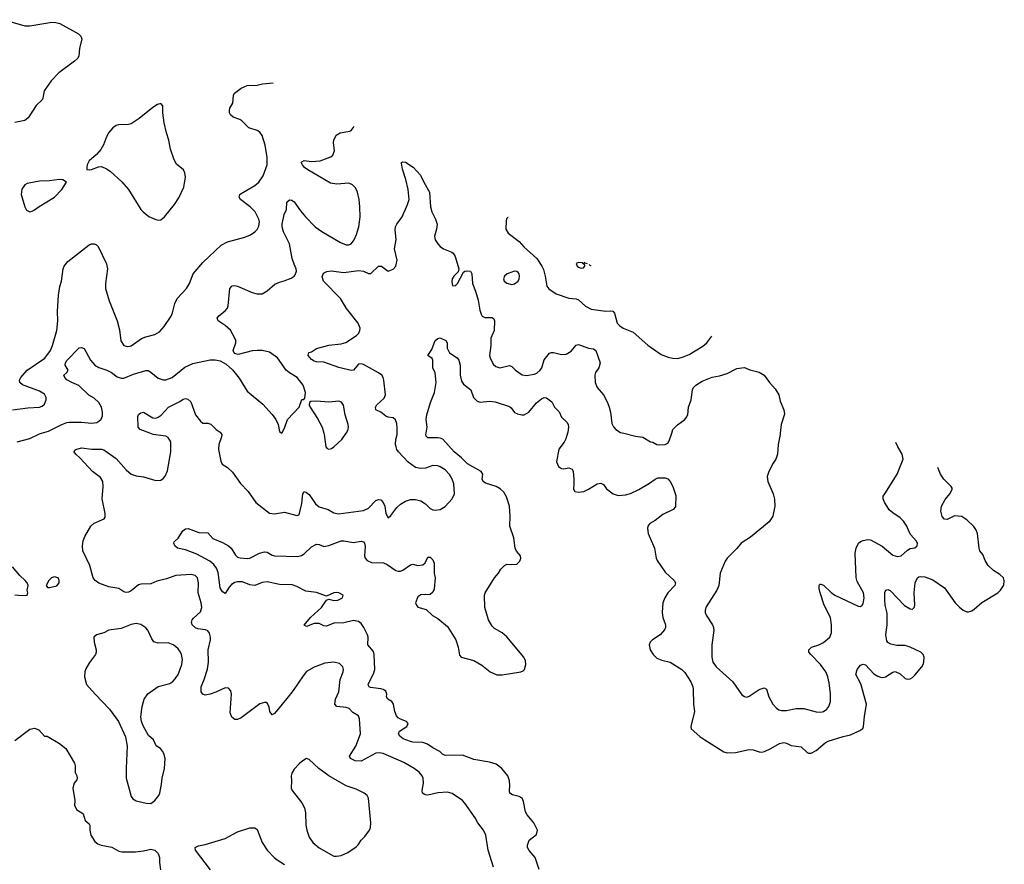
# Model space of a CAD drawing. Header units: inches. Extents: x 1771504 to 1971212, y 471788 to 643615.
# Tile 580 of 587: x 1932369 to 1940333, y 566515 to 573344. Entities that reach past the tile are written whole.
import ezdxf

# ---------------------------------------------------------------- set-up
doc = ezdxf.new("R2010")
doc.units = ezdxf.units.IN
doc.header["$MEASUREMENT"] = 0
for name, color, linetype in [('B9536', 7, 'Continuous'), ('B9537', 7, 'Continuous'), ('B9546', 7, 'Continuous')]:
    doc.layers.add(name, color=color, linetype=linetype)

msp = doc.modelspace()

# ---------------------------------------------------------------- linework, layer by layer
at = {"layer": 'B9536', "color": 5}
for points, elevation in [([(1932348.2, 569931.8), (1932450, 569958.8), (1932530, 569995.9), (1932544.3, 570000)], 360), ([(1936202, 566490), (1936157.6, 566630), (1936139.5, 566750), (1936120.7, 566790), (1936075.6, 566850), (1936053.3, 566890), (1935970, 567009.5), (1935950, 567031.6), (1935866.5, 567086.5), (1935830, 567098), (1935750, 567092.6), (1935670, 567074.3), (1935650, 567075.1), (1935640.4, 567080.4), (1935627.6, 567090), (1935624.7, 567110), (1935635.1, 567170), (1935633.3, 567210), (1935624.2, 567230), (1935599.3, 567259.3), (1935560.7, 567290), (1935476.9, 567336.9), (1935310, 567409.8), (1935276.3, 567416.3), (1935250, 567412), (1935130, 567348.9), (1935082, 567350), (1935044, 567370), (1935037, 567390), (1935088.9, 567471.1), (1935126.6, 567570), (1935118.3, 567690), (1935110, 567715.6), (1935062.7, 567742.7), (1935034.4, 567774.4), (1935010, 567783.5), (1934934, 567790), (1934918.9, 567810), (1934922.4, 567850), (1934949.8, 567910.2), (1934961, 568010), (1934985.6, 568070), (1934987.3, 568090), (1934982.7, 568110), (1934956.9, 568136.9), (1934910, 568149.6), (1934838.3, 568141.7), (1934750.3, 568109.7), (1934690, 568074.5), (1934660.5, 568039.5), (1934580, 567920), (1934530, 567855.1), (1934430, 567733.2), (1934410, 567724), (1934393.2, 567750), (1934385.6, 567785.6), (1934373.6, 567813.6), (1934362, 567822), (1934350, 567824), (1934310, 567812.7), (1934161.1, 567698.9), (1934130, 567686), (1934110, 567685.2), (1934085.1, 567705.1), (1934070, 567738), (1934081.6, 567890), (1934076.3, 567916.3), (1934058.9, 567938.9), (1934030, 567942), (1933954.3, 567905.7), (1933909.6, 567889.6), (1933870, 567882.4), (1933850, 567889.5), (1933836.9, 567910), (1933836, 567950), (1933861.4, 568010), (1933886.7, 568093.3), (1933895, 568150), (1933893.3, 568250), (1933913.1, 568330), (1933913.3, 568350), (1933904.2, 568384.2), (1933890, 568402.9), (1933870.9, 568410.9), (1933810, 568418.7), (1933790, 568426.2), (1933764.4, 568450), (1933759.1, 568470), (1933764.7, 568490), (1933775, 568504.9), (1933830, 568554.9), (1933842.7, 568590), (1933836.8, 568630), (1933812.1, 568710), (1933814.2, 568790), (1933807.6, 568830), (1933788.5, 568848.5), (1933756.6, 568856.6), (1933631.5, 568848.5), (1933556.7, 568823.3), (1933477.1, 568802.9), (1933430, 568783.5), (1933350, 568779.7), (1933330, 568773.6), (1933270, 568725.1), (1933250, 568714.3), (1933230, 568711.3), (1933210, 568718.7), (1933170, 568745.1), (1933090, 568758.3), (1933010, 568788.8), (1932978.9, 568810), (1932962.7, 568830), (1932937.6, 568930), (1932878.7, 569050), (1932875.6, 569090), (1932882.9, 569130), (1932895.3, 569164.7), (1932945.1, 569250), (1932970, 569272.2), (1933051.6, 569308.4), (1933059.1, 569320.9), (1933061.3, 569350), (1933037.2, 569470), (1933044.1, 569570), (1933041.2, 569610), (1933021.5, 569641.5), (1932957.6, 569690), (1932859, 569799), (1932823.7, 569830), (1932808.7, 569850), (1932815.5, 569864.5), (1932822, 569870), (1932870, 569881.1), (1932951.4, 569871.4), (1933030, 569871.6), (1933050, 569867), (1933150, 569797), (1933230, 569704.2), (1933270, 569668.8), (1933310, 569655.6), (1933370, 569649), (1933470, 569617.4), (1933510, 569621.1), (1933530, 569634.9), (1933546.2, 569653.8), (1933564.3, 569695.7), (1933591.8, 569850), (1933591.4, 569931.4), (1933570, 569964.7), (1933550, 569976), (1933449.2, 569990), (1933422.8, 570000)], 340), ([(1936571.6, 566471.6), (1936537, 566570), (1936490, 566625.1), (1936476.9, 566650), (1936475.6, 566670), (1936489.5, 566710), (1936550, 566756), (1936558.4, 566790), (1936526.6, 566850), (1936474.7, 566914.8), (1936460.1, 566940.1), (1936442.9, 567022.9), (1936432.7, 567050), (1936410, 567062.7), (1936356.2, 567076.2), (1936334, 567090), (1936329.3, 567109.3), (1936333.6, 567150), (1936329.6, 567189.6), (1936318.4, 567230), (1936269.4, 567290), (1936223.3, 567323.3), (1936170, 567340.5), (1936042.5, 567362.5), (1935950, 567397.4), (1935810, 567395.6), (1935790, 567404.2), (1935766, 567426), (1935710, 567455.1), (1935666.5, 567486.5), (1935630, 567498.2), (1935550, 567501.5), (1935530, 567506.8), (1935470, 567528.8), (1935443, 567550), (1935433.6, 567570), (1935442, 567590), (1935500.9, 567630), (1935510, 567654), (1935497.2, 567670), (1935450, 567687.6), (1935430, 567699.6), (1935415.3, 567715.3), (1935402, 567750), (1935393.7, 567810), (1935379.6, 567830), (1935346.3, 567850), (1935336.4, 567870), (1935338, 567890), (1935330, 567914), (1935310, 567927.3), (1935290, 567933.6), (1935205, 567945), (1935194.5, 567950), (1935190, 567959), (1935187.2, 567970), (1935230, 568054.3), (1935241.1, 568090), (1935237.3, 568210), (1935230, 568235.6), (1935185.5, 568290), (1935186.3, 568350), (1935181.6, 568370), (1935152.1, 568430), (1935130, 568460.9), (1935110, 568477.1), (1935070, 568486.3), (1934990, 568466.5), (1934910, 568464.5), (1934850, 568441), (1934830, 568444), (1934790, 568460.4), (1934770, 568461.7), (1934750, 568460.5), (1934690, 568438), (1934669.5, 568449.5), (1934720.5, 568510), (1934809.7, 568590), (1934850, 568651.3), (1934870, 568658.8), (1934910, 568647.2), (1934942, 568650), (1934979.3, 568670), (1934985.2, 568690), (1934950, 568709.6), (1934930, 568712.4), (1934910, 568709.6), (1934850, 568684), (1934770, 568712.1), (1934683.1, 568723.1), (1934610, 568760.8), (1934573.3, 568773.3), (1934470, 568775.9), (1934370, 568799.8), (1934330, 568794.4), (1934270, 568768.8), (1934230, 568775.3), (1934170, 568797.4), (1934130, 568798.7), (1934110, 568793.5), (1934083.1, 568776.9), (1934063.6, 568756.4), (1934030, 568704), (1934010, 568717.2), (1933991.1, 568751.1), (1933975.1, 568875.1), (1933961.6, 568910), (1933939.5, 568939.5), (1933905.6, 568965.6), (1933802.8, 569022.8), (1933710, 569056.9), (1933645.2, 569070), (1933624, 569090), (1933615.3, 569110), (1933618, 569122), (1933650, 569151.3), (1933689.2, 569210.8), (1933710, 569226), (1933730.8, 569230.8), (1933818.8, 569198.8), (1933890, 569194), (1933930.3, 569150.3), (1934010, 569116.9), (1934057.6, 569090), (1934079.5, 569070), (1934113.7, 569013.7), (1934130, 568998.7), (1934152.5, 568992.5), (1934210, 568988), (1934230, 568990.3), (1934309.7, 569030.3), (1934350, 569041.1), (1934370, 569037.4), (1934410, 569014.3), (1934430, 569007.9), (1934616.4, 569003.6), (1934648.4, 569011.6), (1934670, 569024.4), (1934730, 569081.7), (1934770, 569103.1), (1934790, 569100.4), (1934830, 569084.2), (1934870, 569093.6), (1934970, 569128.9), (1934990, 569130.3), (1935070, 569116), (1935130, 569126.7), (1935150, 569123), (1935158.7, 569110), (1935163.1, 569083.1), (1935158.3, 569010), (1935163.1, 568990), (1935178.4, 568970), (1935215, 568955), (1935312.6, 568952.6), (1935339.8, 568939.8), (1935410, 568890.3), (1935430, 568884.2), (1935450, 568885.3), (1935467.2, 568892.8), (1935530, 568937.3), (1935550, 568940.7), (1935590, 568930.7), (1935630, 568934.8), (1935647.3, 568952.7), (1935670, 568998), (1935690, 568998.8), (1935710, 568977.3), (1935721.1, 568950), (1935721.5, 568870), (1935728.9, 568830), (1935721.3, 568738.7), (1935710, 568714), (1935690, 568697.2), (1935670, 568692.7), (1935650, 568696), (1935612.9, 568692.9), (1935590, 568676), (1935570.8, 568630), (1935577.3, 568610), (1935590, 568594.8), (1935655.5, 568575.5), (1935707.1, 568527.1), (1935750, 568503), (1935830, 568438), (1935895.3, 568330), (1935916.4, 568270), (1935926.6, 568206.6), (1935941, 568190), (1936042, 568162), (1936105.8, 568125.8), (1936173, 568070), (1936227, 568047), (1936270, 568045.8), (1936422, 568070), (1936440.4, 568079.6), (1936451.3, 568090), (1936463, 568130), (1936461, 568161), (1936447.3, 568190), (1936310, 568353.6), (1936270, 568387.3), (1936210, 568422), (1936190, 568439.3), (1936159.7, 568490), (1936131.6, 568590), (1936129.4, 568690), (1936135.1, 568710), (1936210, 568830.8), (1936242.7, 568870), (1936260.2, 568899.8), (1936290, 568932), (1936310, 568942), (1936350, 568938), (1936390, 568942), (1936413.2, 568966.8), (1936422, 568990), (1936419, 569010), (1936387.3, 569047.3), (1936377, 569070), (1936366.6, 569153.4), (1936333, 569250), (1936336.4, 569330), (1936331.3, 569410), (1936305.5, 569485.5), (1936283.7, 569523.7), (1936256.3, 569550), (1936221.6, 569570), (1936137.2, 569597.2), (1936116.9, 569610), (1936108.5, 569630), (1936114, 569670), (1936102, 569690), (1935990, 569754), (1935941.5, 569801.5), (1935882.4, 569850), (1935791, 569950.9), (1935770, 569961.1), (1935750, 569964), (1935670, 569962.9), (1935656.2, 569976.2), (1935653.6, 569990), (1935655.7, 570000)], 320), ([(1933996, 570000), (1934003.8, 569990), (1934002.4, 569970), (1933980.3, 569910), (1933977, 569870), (1933995.5, 569775.5), (1934006, 569750), (1934050, 569724), (1934090, 569684.9), (1934155.1, 569595.1), (1934218, 569530), (1934279.9, 569439.9), (1934390, 569353), (1934430, 569348.4), (1934510, 569361.3), (1934610, 569334), (1934630, 569341), (1934650, 569431.3), (1934659.6, 569510), (1934670, 569530.4), (1934690, 569521.3), (1934710, 569504.9), (1934760.9, 569430), (1934790, 569404), (1934863.5, 569383.5), (1934910, 569357.3), (1934948.2, 569348.2), (1935150, 569374.7), (1935190, 569394), (1935250, 569455.8), (1935270, 569464.9), (1935290, 569462.4), (1935310, 569440.7), (1935321.7, 569410), (1935330.4, 569350.4), (1935350, 569316), (1935370, 569334), (1935420, 569400), (1935450, 569427.6), (1935490, 569450.2), (1935530, 569464.2), (1935570, 569465.3), (1935612.5, 569452.5), (1935650, 569428.2), (1935690, 569390.4), (1935710, 569381.1), (1935730, 569378), (1935770, 569383.1), (1935810, 569408.4), (1935867.8, 569470), (1935886.6, 569510), (1935881, 569590), (1935867.4, 569630), (1935846.6, 569666.6), (1935810, 569705.1), (1935770, 569729.7), (1935750, 569736.4), (1935710, 569738.5), (1935650, 569718.7), (1935610, 569714.7), (1935570, 569723.5), (1935510, 569766.3), (1935433.7, 569850), (1935419.7, 569870), (1935413.3, 569890), (1935409.8, 569910), (1935412, 569950), (1935420.9, 569990), (1935421.2, 570000)], 340), ([(1934828, 570000), (1934830.7, 569989.3), (1934844.7, 569890), (1934856.9, 569876.9), (1934870, 569871.3), (1934890, 569878), (1934910, 569891.3), (1934973.2, 569950), (1935009, 570000)], 360), ([(1936799.4, 570000), (1936784.9, 569955.1), (1936772.1, 569927.9), (1936728.8, 569871.2), (1936710.3, 569770), (1936725.7, 569730), (1936750, 569713.7), (1936770, 569713.1), (1936810, 569721.7), (1936836.4, 569710), (1936845.3, 569690), (1936850.3, 569630), (1936852.2, 569590), (1936847.9, 569547.9), (1936858, 569530), (1936890, 569524.9), (1936930.7, 569529.3), (1936970, 569547.4), (1937040.9, 569590), (1937070, 569595.3), (1937090, 569585.5), (1937114.9, 569550), (1937170, 569509), (1937210, 569497.2), (1937270, 569501.6), (1937310, 569511.9), (1937375.8, 569544.2), (1937464.1, 569595.9), (1937509.4, 569630), (1937530, 569638.9), (1937590, 569638.5), (1937610, 569630.2), (1937630, 569609.2), (1937650.5, 569570.5), (1937675.6, 569495.6), (1937674.4, 569405.6), (1937655.2, 569384.8), (1937570, 569343.5), (1937510, 569295.1), (1937466, 569270), (1937450.7, 569250), (1937447.7, 569230), (1937453, 569190), (1937503.8, 569070), (1937515.8, 568990), (1937523.7, 568970), (1937590, 568875.5), (1937662.8, 568810), (1937674, 568790), (1937667.3, 568770), (1937610, 568709.4), (1937586.7, 568670), (1937572, 568630), (1937566, 568550), (1937571.5, 568510), (1937591.7, 568450), (1937593.1, 568430), (1937585.3, 568410), (1937549.4, 568370.6), (1937488, 568330), (1937468.2, 568310), (1937460.4, 568290), (1937468.8, 568248.8), (1937493.4, 568210), (1937522.3, 568182.3), (1937563.9, 568163.9), (1937630.2, 568150.2), (1937724.9, 568090), (1937750, 568065.5), (1937798.3, 567990), (1937814.3, 567950), (1937816.9, 567930), (1937819.1, 567810), (1937828, 567750), (1937796.3, 567630), (1937798.8, 567610), (1937869.1, 567549.1), (1937910, 567520.4), (1938064, 567424), (1938090, 567414.6), (1938157.8, 567417.7), (1938270, 567443.1), (1938300.9, 567440.9), (1938350, 567423.1), (1938370, 567422.4), (1938392.7, 567427.3), (1938445.2, 567450), (1938514, 567490), (1938550, 567498.4), (1938570, 567494.4), (1938610, 567474.9), (1938690, 567465.5), (1938739.3, 567419.3), (1938750, 567413.4), (1938770, 567414.4), (1938810, 567433.7), (1938884.1, 567495.9), (1938907, 567510), (1939030, 567548.4), (1939090, 567561.8), (1939164.5, 567595.5), (1939187.4, 567612.6), (1939194.2, 567630), (1939200.7, 567710), (1939218.2, 567810), (1939172.6, 567972.6), (1939132.2, 568050), (1939143.1, 568090), (1939170, 568126), (1939190, 568133.7), (1939210, 568126.4), (1939276.1, 568056), (1939310, 568034.6), (1939330, 568027.6), (1939350, 568024.9), (1939370.9, 568029.1), (1939430, 568068), (1939450, 568072.4), (1939490, 568054), (1939530, 568017.6), (1939550, 568010.3), (1939570, 568014), (1939590, 568024.4), (1939610, 568043.2), (1939665.2, 568110), (1939675.3, 568130), (1939681.3, 568150), (1939683.9, 568190), (1939677.7, 568210), (1939658, 568230), (1939570, 568271.1), (1939530, 568283.6), (1939464.7, 568284.7), (1939413.9, 568293.9), (1939390, 568308.7), (1939382.3, 568322.3), (1939374.9, 568370), (1939384.2, 568450), (1939384.4, 568544.4), (1939369.9, 568610), (1939365.6, 568654.4), (1939367.2, 568712.7), (1939374, 568730), (1939390, 568737.1), (1939410, 568728), (1939526.2, 568606.2), (1939570, 568580.3), (1939590, 568577.6), (1939602.4, 568590), (1939609.8, 568610.2), (1939602.9, 568710), (1939611.4, 568791.5), (1939629.7, 568830), (1939641.7, 568838.3), (1939657.2, 568842.7), (1939690, 568838.2), (1939754.8, 568814.8), (1939849.5, 568749.5), (1939936.2, 568630), (1939970, 568592.7), (1940000, 568570.5)], 320), ([(1937255.3, 570000), (1937350, 569976.4), (1937408, 569968), (1937470, 569930.8), (1937490, 569926.8), (1937522, 569910), (1937546.2, 569906.2), (1937590, 569908), (1937610, 569918.8), (1937622.5, 569937.5), (1937642.4, 570000)], 340), ([(1938519.7, 570000), (1938518.7, 569990), (1938503.8, 569910), (1938498.8, 569830), (1938484.7, 569790), (1938462, 569758), (1938428.7, 569691.3), (1938415.5, 569650), (1938420.5, 569610), (1938464.4, 569510), (1938472.8, 569467.2), (1938475.5, 569410), (1938460.7, 569330), (1938430, 569284), (1938279.5, 569160.5), (1938204, 569110), (1938170, 569069.2), (1938090, 568989.2), (1938075.3, 568964.7), (1938034.9, 568870), (1938024.9, 568770), (1938007.2, 568730), (1937922.2, 568597.8), (1937914, 568570), (1937914.4, 568550), (1937921.6, 568530), (1937973.7, 568450), (1937981.7, 568430), (1937983.9, 568403.9), (1937966, 568290), (1937967, 568190), (1937976.5, 568150), (1938001.3, 568110), (1938136.4, 567990), (1938210, 567884), (1938230, 567870.5), (1938250, 567865.5), (1938270, 567873), (1938350, 567928.5), (1938390, 567942), (1938410.4, 567930.4), (1938428.7, 567870), (1938461.1, 567810), (1938490, 567776.5), (1938510, 567763.6), (1938530, 567757.7), (1938570, 567756.9), (1938650, 567773.6), (1938710, 567775.2), (1938810, 567748.5), (1938850, 567746), (1938870, 567750.6), (1938897.2, 567770), (1938912.3, 567790), (1938926.6, 567830), (1938927.5, 567892.5), (1938917.2, 567982.8), (1938906, 568030), (1938889.6, 568070), (1938845.6, 568130), (1938767, 568210), (1938752.3, 568230), (1938752.7, 568250), (1938774, 568270), (1938831.3, 568288.7), (1938870, 568308.2), (1938921.2, 568350), (1938934, 568386), (1938935.6, 568450), (1938926.6, 568510), (1938875.1, 568610), (1938843, 568710), (1938835.5, 568744.5), (1938835.3, 568770), (1938841.2, 568778.8), (1938850, 568781), (1938870, 568770.7), (1938932.1, 568712.1), (1938962.8, 568690), (1939150, 568600.7), (1939170, 568598.8), (1939184, 568610), (1939190, 568622), (1939198.7, 568670), (1939194, 568710), (1939142.4, 568802.4), (1939133.9, 568833.9), (1939126.5, 569030), (1939135.4, 569070), (1939154.2, 569110), (1939170, 569124.2), (1939190, 569132.9), (1939230, 569139.7), (1939250, 569138), (1939345.8, 569085.8), (1939430, 569013), (1939470, 569003.8), (1939499, 569010), (1939550, 569054.8), (1939572.3, 569067.7), (1939610, 569074.8), (1939629.2, 569090.8), (1939629.3, 569110), (1939620.9, 569130), (1939577.4, 569177.4), (1939562.6, 569202.6), (1939545.1, 569250), (1939516.9, 569290), (1939490, 569316.9), (1939430, 569355.3), (1939402, 569382), (1939364, 569444), (1939353.8, 569470), (1939354.2, 569490), (1939365.1, 569510), (1939465.8, 569670), (1939514.3, 569790), (1939505.8, 569830), (1939470.9, 569890), (1939454.6, 569924.4)], 340), ([(1940000, 569319.8), (1939990, 569326), (1939930, 569332), (1939870, 569302), (1939850, 569304.4), (1939830, 569327.6), (1939820.5, 569370), (1939825.6, 569410), (1939855.4, 569464.6), (1939891.3, 569510), (1939910, 569546), (1939910, 569555.3), (1939903.7, 569570), (1939842.9, 569630), (1939817, 569670), (1939794.1, 569722.1)], 320), ([(1932330, 568692.7), (1932390, 568686.8), (1932428.7, 568691.3), (1932435.3, 568710), (1932429.2, 568730.8), (1932438, 568770), (1932429, 568790), (1932414, 568810), (1932369.7, 568849.7), (1932310, 568919.3)], 360), ([(1932330, 567514.8), (1932450, 567606), (1932490, 567616.3), (1932523.1, 567603.1), (1932570, 567551), (1932590, 567550.8), (1932690.8, 567490), (1932742.8, 567450), (1932811.3, 567331.3), (1932817.3, 567310), (1932816.4, 567256.4), (1932830.6, 567229.4), (1932833.4, 567210), (1932830, 567198), (1932810.6, 567169.4), (1932798.8, 567130), (1932814.4, 567030), (1932812.7, 566990), (1932830, 566954), (1932871.9, 566931.9), (1932882, 566922), (1932898.8, 566870), (1932930, 566841), (1932935.5, 566830), (1932935.5, 566790), (1932943.8, 566750), (1932978, 566698), (1933000.2, 566680.2), (1933027.9, 566667.9), (1933113, 566653), (1933170, 566620.4), (1933194.1, 566614.1), (1933305.3, 566614.7), (1933370, 566623.1), (1933430, 566637.6), (1933460.7, 566630), (1933490, 566600.7), (1933500.4, 566570), (1933500.5, 566530), (1933508.4, 566470)], 340), ([(1933910.9, 566470), (1933789.6, 566630), (1933789.5, 566650), (1933816, 566664), (1933870, 566674.7), (1934030, 566724.2), (1934130, 566777.1), (1934230, 566810.4), (1934270, 566810.5), (1934290, 566794.8), (1934330.6, 566690), (1934370.6, 566630), (1934426, 566570), (1934450.2, 566550.2), (1934510, 566512)], 340)]:
    msp.add_lwpolyline(points, dxfattribs=dict(at, elevation=elevation))
at = {"layer": 'B9536', "color": 5, "elevation": 360}
for points in [[(1932650, 568839.3), (1932626, 568830), (1932604.7, 568810), (1932582, 568770), (1932592.7, 568752.7), (1932610, 568752), (1932670, 568766), (1932689, 568790), (1932689, 568810), (1932679, 568830)], [(1933310, 568462.9), (1933270, 568454), (1933190, 568420.5), (1933090, 568407.6), (1933050, 568387), (1932990.7, 568369.3), (1932967.9, 568352.1), (1932970.6, 568310), (1932988, 568250), (1932988, 568230), (1932982, 568210), (1932932.8, 568147.2), (1932903.8, 568096.2), (1932895.8, 568070), (1932894, 568030), (1932910, 567968), (1932978.4, 567890), (1933095.5, 567770), (1933167.7, 567670), (1933225.8, 567545.8), (1933239.5, 567470), (1933228.8, 567291.2), (1933230.3, 567210), (1933270, 567062.8), (1933284.2, 567044.2), (1933310, 567028.7), (1933392.3, 567007.7), (1933430, 567007.3), (1933461.2, 567030), (1933493.2, 567070), (1933501.2, 567090), (1933517.1, 567162.9), (1933520.5, 567210), (1933539.1, 567290), (1933544.4, 567370), (1933534.7, 567410), (1933524.2, 567430), (1933507.6, 567450), (1933473.1, 567473.1), (1933450, 567520.9), (1933410, 567557), (1933369.7, 567630), (1933353.6, 567670), (1933347.7, 567707.7), (1933358.9, 567790), (1933376.9, 567850), (1933406.6, 567893.4), (1933490, 567952.7), (1933583.5, 567976.5), (1933607.6, 567992.4), (1933626.9, 568013.1), (1933649.7, 568050), (1933668.1, 568091.9), (1933680.3, 568130), (1933684.8, 568170), (1933678.2, 568210), (1933669.8, 568229.8), (1933650, 568258), (1933630, 568276.9), (1933610, 568289.7), (1933570, 568304.7), (1933490, 568303.6), (1933454.7, 568314.7), (1933436.6, 568336.6), (1933406.5, 568406.5), (1933390, 568426.6), (1933350, 568453.6)], [(1934690, 567368.7), (1934650, 567345.2), (1934630, 567326), (1934590, 567283.7), (1934568.9, 567251.1), (1934564.2, 567230), (1934568.5, 567190), (1934564.9, 567130), (1934573.4, 567110), (1934651.1, 567011.1), (1934672.9, 566970), (1934681.7, 566930), (1934684.2, 566830), (1934690.3, 566790), (1934710, 566734), (1934739.5, 566690), (1934790, 566647.2), (1934890, 566590.4), (1934910, 566581.3), (1934930, 566579.5), (1934970, 566584.9), (1935022.7, 566610), (1935090, 566655.5), (1935106.9, 566673.1), (1935130, 566710.7), (1935161.2, 566738.8), (1935199.3, 566790), (1935207.2, 566812.8), (1935209.5, 566850.5), (1935189.2, 567050), (1935179, 567070), (1935155.3, 567090), (1935090, 567122.9), (1935009.8, 567149.8), (1934870, 567231.1), (1934789.5, 567290), (1934710, 567362)]]:
    msp.add_lwpolyline(points, close=True, dxfattribs=at)
at = {"layer": 'B9537', "color": 5}
for points, elevation in [([(1932244.2, 573344.2), (1932410, 573295.8), (1932450, 573295.8), (1932630, 573323.6), (1932661.8, 573321.8), (1932693.1, 573313.1), (1932844, 573230), (1932864, 573210), (1932870.7, 573190), (1932853.4, 573110), (1932847.7, 573050), (1932836.3, 573030), (1932813.4, 573010), (1932684.8, 572915.2), (1932624.4, 572850), (1932568.2, 572770), (1932556.4, 572710), (1932550, 572697.2), (1932502.8, 572650), (1932438, 572550), (1932410, 572529.6), (1932330, 572511.6)], 380), ([(1932310, 570188.5), (1932435.6, 570204.4), (1932529.8, 570210.2), (1932550, 570218), (1932570, 570234), (1932582.4, 570270), (1932582.4, 570290), (1932570, 570316.2), (1932530, 570341.7), (1932391, 570391), (1932369.7, 570410), (1932368.3, 570430), (1932377.4, 570450), (1932429.8, 570510.2), (1932573.6, 570606.4), (1932618.4, 570670), (1932634.4, 570710), (1932668.4, 570830), (1932676.2, 570910), (1932674.9, 570985.1), (1932682.5, 571117.5), (1932693.4, 571186.6), (1932707.8, 571230), (1932720.5, 571330), (1932727.8, 571350), (1932759.5, 571390), (1932930, 571523.8), (1932950, 571532), (1932970, 571532.4), (1932990, 571523.8), (1933003.8, 571510), (1933070.3, 571370), (1933078.9, 571330), (1933062.8, 571210), (1933062.8, 571170), (1933091.6, 571070), (1933157.4, 570910), (1933176.3, 570836.3), (1933187.8, 570747.7), (1933210, 570710.7), (1933242.8, 570702.8), (1933270, 570706.7), (1933353.5, 570766.5), (1933390, 570780.3), (1933462, 570798), (1933499.5, 570820.5), (1933537.4, 570862.6), (1933593.4, 570946.6), (1933605.6, 570974.4), (1933622.6, 571050), (1933642.6, 571090), (1933716.9, 571170), (1933742.4, 571210), (1933773.3, 571290), (1933850, 571379.5), (1933998.4, 571521.6), (1934050, 571547.4), (1934190, 571586), (1934235.6, 571604.4), (1934270, 571627.7), (1934290, 571647.7), (1934304.2, 571675.8), (1934308.2, 571710), (1934304.4, 571730), (1934272.2, 571790), (1934232.6, 571830), (1934155.1, 571890), (1934144.7, 571910), (1934149.7, 571930), (1934160.6, 571939.4), (1934270, 572003.6), (1934303.6, 572030), (1934338, 572082), (1934371, 572170), (1934369.8, 572230), (1934355, 572330), (1934328.9, 572408.9), (1934310, 572434.7), (1934288.8, 572448.8), (1934223.6, 572470), (1934165.5, 572525.5), (1934150, 572535.8), (1934096.6, 572556.6), (1934074.2, 572574.2), (1934066, 572590), (1934065.2, 572610), (1934069.2, 572630), (1934092, 572670), (1934099.5, 572730), (1934106.6, 572750), (1934161.2, 572790), (1934210, 572812.4), (1934290, 572815.5), (1934333.4, 572826.6), (1934418.2, 572833.1)], 380), ([(1932544.3, 570000), (1932603.1, 570016.9), (1932710, 570071.5), (1932750, 570086), (1932770, 570090.3), (1932870, 570089.1), (1932950, 570081.3), (1932992.4, 570087.6), (1933010, 570096.5), (1933026.6, 570113.4), (1933038.7, 570141.3), (1933038.4, 570170), (1933030.5, 570210), (1933010, 570247.6), (1932970, 570283.1), (1932928.7, 570308.7), (1932847.2, 570387.2), (1932790, 570409.8), (1932750, 570432), (1932734, 570450), (1932725.6, 570470), (1932749, 570490), (1932761.2, 570510), (1932737.4, 570550), (1932739.7, 570570), (1932750, 570588.2), (1932850, 570690.7), (1932870, 570694), (1932890, 570684.7), (1932940.3, 570590), (1932976.5, 570550), (1933010, 570531.1), (1933074.4, 570510), (1933110.8, 570490.8), (1933157.3, 570457.3), (1933190, 570444.7), (1933210, 570445.8), (1933290, 570477.8), (1933390, 570506.7), (1933407.5, 570507.5), (1933430, 570495.3), (1933490, 570445.5), (1933530, 570431.5), (1933550, 570432.7), (1933601.6, 570450), (1933704.6, 570535.4), (1933770, 570564), (1933910, 570594), (1933950, 570594.9), (1933990, 570585.5), (1934037.7, 570557.7), (1934090, 570513), (1934144.5, 570444.5), (1934210, 570340.5), (1934334.4, 570234.4), (1934411.5, 570151.5), (1934440.5, 570110), (1934460.7, 570070), (1934470, 570014), (1934490, 570002), (1934510, 570042), (1934534.5, 570110), (1934629.2, 570210), (1934650, 570272), (1934667.3, 570272.7), (1934676.4, 570283.6), (1934681.2, 570330), (1934662.9, 570390), (1934614, 570450), (1934550, 570487.4), (1934523.5, 570510), (1934453.7, 570610), (1934390, 570655.1), (1934330, 570669.7), (1934290, 570669.7), (1934250, 570665.7), (1934137, 570637), (1934105.4, 570645.4), (1934095.1, 570670), (1934115.8, 570730), (1934116.9, 570750), (1934110, 570769.2), (1934073, 570833), (1934030, 570871.8), (1933973.2, 570910), (1933965.2, 570930), (1933979.3, 570950), (1934031.3, 570988.7), (1934049.6, 571010.4), (1934055.6, 571030), (1934069.7, 571170.3), (1934087.6, 571192.4), (1934110, 571194.9), (1934130, 571190.4), (1934250, 571137), (1934290, 571127.2), (1934330, 571128.5), (1934370, 571150.4), (1934433.9, 571206.1), (1934470, 571223.1), (1934507.6, 571232.4), (1934565.2, 571254.8), (1934589.2, 571270.8), (1934598, 571282), (1934609, 571310), (1934606, 571330), (1934588.2, 571368.2), (1934574, 571414), (1934550, 571532), (1934502.5, 571630), (1934492.8, 571670), (1934492, 571690), (1934508, 571770), (1934527.6, 571810), (1934529.6, 571870), (1934550, 571887.3), (1934570, 571885.5), (1934590, 571870.4), (1934639.2, 571799.2), (1934680.3, 571750), (1934759.5, 571670), (1934812.3, 571632.3), (1934962.9, 571542.9), (1935010, 571524.2), (1935030, 571524.2), (1935050, 571532.9), (1935074.8, 571565.2), (1935093.1, 571606.9), (1935110.7, 571670), (1935122.3, 571750), (1935121.4, 571830), (1935114.8, 571890), (1935100.8, 571950), (1935085.4, 571985.4), (1935062, 572010), (1935030, 572021), (1934933.7, 572013.7), (1934883.3, 572023.3), (1934699.5, 572130), (1934672, 572150), (1934655.1, 572170), (1934646.6, 572190), (1934650, 572196), (1934670, 572204.9), (1934730, 572196.5), (1934798.2, 572201.8), (1934885.8, 572234.2), (1934902.7, 572250), (1934915.9, 572284.1), (1934907, 572350), (1934909.5, 572370), (1934929.5, 572410), (1934962, 572430), (1935038, 572442), (1935051.1, 572448.9), (1935073.5, 572479.8)], 360), ([(1935421.2, 570000), (1935422.5, 570042.5), (1935418.2, 570078.2), (1935407.8, 570107.8), (1935390, 570126), (1935350, 570129.6), (1935330, 570137), (1935289.7, 570169.7), (1935249.5, 570190), (1935247.3, 570210), (1935257, 570230), (1935317, 570283), (1935328, 570310), (1935314.8, 570430), (1935309.7, 570450), (1935296.9, 570470), (1935270, 570489.7), (1935150, 570556.5), (1935130, 570561.8), (1935110, 570559.8), (1935070, 570511.2), (1935050, 570507.7), (1934950, 570532.4), (1934830, 570574.8), (1934770, 570578.5), (1934750, 570583.9), (1934730, 570597.4), (1934702.4, 570630), (1934707.7, 570652.3), (1934730, 570659.5), (1934770, 570684.6), (1934870, 570712.7), (1934970, 570722.3), (1935006.1, 570733.9), (1935092, 570790), (1935111.6, 570810), (1935121.3, 570830), (1935122.6, 570850), (1935105.7, 570890), (1935011.7, 571010), (1934964.7, 571090), (1934826.2, 571230), (1934816.2, 571263.8), (1934825.4, 571294.6), (1934852, 571308), (1934887.6, 571312.4), (1934990, 571300.9), (1935110, 571314.9), (1935150.4, 571310.4), (1935190, 571291), (1935208.9, 571291.1), (1935270, 571351.3), (1935294, 571350), (1935350, 571311.3), (1935390, 571326.8), (1935410, 571351.3), (1935421.6, 571398.4), (1935401.5, 571490), (1935414.3, 571565.7), (1935406, 571646), (1935408.8, 571670), (1935418.2, 571690), (1935463.1, 571750), (1935506, 571850), (1935518, 571890), (1935512.1, 571970), (1935492.3, 572052.3), (1935464.7, 572135.2), (1935456, 572184), (1935457.2, 572190), (1935466, 572194), (1935490, 572192.3), (1935551.9, 572151.9), (1935610, 572088.2), (1935636.9, 572030), (1935683.2, 571950), (1935691.7, 571830), (1935701.8, 571790), (1935732.7, 571730), (1935744.9, 571690), (1935740.8, 571650), (1935725.3, 571594.7), (1935730, 571564.4), (1935750, 571532.2), (1935770.4, 571510), (1935798, 571490), (1935865.1, 571465.1), (1935875.8, 571455.8), (1935890.3, 571430), (1935921.6, 571330), (1935914.6, 571305.4), (1935880.4, 571270), (1935867.2, 571250), (1935863.9, 571223.9), (1935870, 571196), (1935890, 571193.4), (1935910, 571210.7), (1935958, 571302), (1935969.6, 571310.4), (1935986.3, 571313.7), (1936014.8, 571310), (1936026, 571290), (1936030.2, 571210), (1936055, 571150), (1936076.7, 571076.7), (1936090, 570996), (1936102.2, 570962.2), (1936110, 570947.3), (1936130, 570934.9), (1936190, 570936.4), (1936204.7, 570924.7), (1936210.3, 570910), (1936206, 570830), (1936178.7, 570770), (1936180.9, 570710), (1936168.2, 570630), (1936173.4, 570610), (1936199, 570559), (1936219, 570539), (1936251.7, 570528.3), (1936330, 570547.3), (1936350, 570539.1), (1936380.4, 570510), (1936432.3, 570472.3), (1936467.4, 570467.4), (1936530, 570477.4), (1936552.9, 570487.1), (1936578.5, 570510), (1936591, 570530), (1936610, 570594.9), (1936653.1, 570646.9), (1936670, 570653.4), (1936687, 570653), (1936750, 570637.6), (1936790, 570640.4), (1936830, 570663), (1936870, 570713.4), (1936890, 570717.1), (1936970, 570688), (1937010, 570684), (1937028, 570668), (1937064.2, 570570), (1937052.8, 570530), (1937024.9, 570490), (1937020.8, 570470), (1937022.4, 570410), (1937038.8, 570370), (1937091.5, 570311.5), (1937122.3, 570250), (1937138, 570210), (1937147.2, 570170), (1937159, 570079), (1937171.8, 570051.8), (1937190.5, 570030), (1937227.1, 570007.1), (1937255.3, 570000)], 340), ([(1936320.4, 571745.8), (1936315.9, 571744.1), (1936306.9, 571733.1), (1936302.5, 571717.5), (1936299.6, 571650), (1936318.6, 571618.6), (1936408.6, 571550), (1936447.5, 571507.5), (1936552.2, 571412.2), (1936593.1, 571350), (1936604.3, 571324.3), (1936620.2, 571270), (1936632.4, 571190), (1936648.7, 571168.7), (1936708.2, 571128.2), (1936810, 571091.7), (1936870, 571085.7), (1936890, 571079.5), (1936946.6, 571026.6), (1936990, 571004.4), (1937110, 570987.9), (1937150, 570991.3), (1937166.9, 570986.9), (1937180.4, 570970), (1937202, 570890), (1937222, 570870), (1937250.7, 570850), (1937330, 570816.5), (1937450, 570713), (1937558.2, 570638.2), (1937614, 570614), (1937650, 570606.3), (1937690, 570605.2), (1937730, 570614.4), (1937783.5, 570636.5), (1937895.2, 570704.8), (1937927.6, 570732.4), (1937966.5, 570785.8)], 360), ([(1936935.3, 571387.4), (1936938, 571382), (1936934, 571374), (1936941.2, 571378.8), (1936958.4, 571373.7)], 380), ([(1936975.7, 571363.5), (1936979.3, 571359.3), (1936989.5, 571355.3)], 380), ([(1935655.7, 570000), (1935666, 570050), (1935657.8, 570110), (1935660.9, 570150), (1935690.8, 570250), (1935723.1, 570330), (1935736.9, 570410), (1935728.2, 570488.2), (1935709.4, 570530), (1935711.2, 570591.2), (1935703.9, 570603.9), (1935669.3, 570630), (1935702, 570678), (1935729.7, 570750.3), (1935750, 570766.8), (1935770, 570770.8), (1935816, 570750), (1935826.8, 570730), (1935826.9, 570686.9), (1935844.4, 570650), (1935907.3, 570610), (1935920.4, 570590), (1935932.9, 570550), (1935932.9, 570470), (1935941.3, 570421.3), (1935957.3, 570397.3), (1936018.4, 570350), (1936040.3, 570290), (1936070, 570259.5), (1936092.6, 570252.6), (1936170, 570260.2), (1936214.1, 570254.1), (1936330, 570215.8), (1936344.6, 570204.6), (1936370, 570168.5), (1936395.8, 570155.8), (1936430, 570149.2), (1936450, 570150.3), (1936487.6, 570170), (1936550, 570246.4), (1936590, 570279.5), (1936610, 570288.4), (1936630, 570286.4), (1936672.9, 570252.8), (1936694.4, 570210), (1936732.7, 570172.7), (1936752.2, 570130), (1936794.4, 570090), (1936804.9, 570070), (1936807.2, 570050), (1936802.6, 570010), (1936799.4, 570000)], 320), ([(1937642.4, 570000), (1937652, 570030), (1937690, 570067.7), (1937749.2, 570110), (1937762.7, 570130), (1937772.7, 570150), (1937777.2, 570210), (1937801.2, 570270), (1937810, 570352), (1937819, 570370), (1937839, 570390), (1937890, 570422), (1937970, 570454), (1938030, 570464), (1938090, 570484), (1938170, 570522.8), (1938230, 570530.8), (1938274, 570514), (1938350, 570494), (1938390, 570470.4), (1938432.7, 570410), (1938479.3, 570359.3), (1938508.2, 570310), (1938519.9, 570259.9), (1938550.4, 570190.3), (1938553.8, 570153.8), (1938526.8, 570070), (1938519.7, 570000)], 340), ([(1933422.8, 570000), (1933343.7, 570030), (1933327, 570050), (1933324.1, 570135.9), (1933330, 570151), (1933350, 570166), (1933370, 570170.4), (1933444.7, 570124.7), (1933470, 570122.7), (1933490, 570129), (1933513.7, 570146.3), (1933571.3, 570210), (1933664, 570256), (1933690, 570275.3), (1933710, 570281.3), (1933730, 570276.4), (1933753.3, 570253.3), (1933790.4, 570150), (1933830, 570097.3), (1933850, 570082), (1933890, 570080.5), (1933914.4, 570074.4), (1933959.1, 570030), (1933990, 570007.7), (1933996, 570000)], 340), ([(1935009, 570000), (1935013.6, 570006.4), (1935026, 570034), (1935029.6, 570050), (1935026.9, 570070), (1935002.2, 570150), (1934988.2, 570228.2), (1934971.3, 570251.3), (1934950, 570258.4), (1934870, 570251.8), (1934770, 570259.3), (1934723.6, 570256.4), (1934712, 570248), (1934711.3, 570230), (1934718, 570210), (1934778.3, 570118.3), (1934815.5, 570050), (1934828, 570000)], 360)]:
    msp.add_lwpolyline(points, dxfattribs=dict(at, elevation=elevation))
for points, elevation in [([(1933510, 572666), (1933482.6, 572657.4), (1933444.9, 572635.1), (1933335.1, 572544.9), (1933270, 572502.4), (1933250, 572497.6), (1933170, 572494.3), (1933150, 572487.8), (1933122, 572470), (1933089, 572431), (1933070, 572397.2), (1933046.6, 572333.4), (1933026, 572294), (1932990, 572253.2), (1932930, 572202), (1932914.8, 572170), (1932911, 572150), (1932912, 572132), (1932930.9, 572130.9), (1932950, 572133.4), (1933005.3, 572154.7), (1933030, 572155.8), (1933070, 572139.5), (1933100.3, 572120.2), (1933194.3, 572034.3), (1933250.2, 571970.2), (1933348.5, 571810), (1933366.4, 571790), (1933413.2, 571753.2), (1933470, 571728.9), (1933490, 571724.2), (1933510, 571727), (1933540.5, 571750), (1933621.1, 571850), (1933655.8, 571904.2), (1933695.3, 571990), (1933709.7, 572070), (1933704.7, 572104.8), (1933693.3, 572130), (1933636.9, 572176.9), (1933617.6, 572210), (1933590, 572297.2), (1933575.7, 572370), (1933556.2, 572430), (1933538.2, 572510), (1933526.9, 572590), (1933527, 572647)], 420), ([(1932690, 572051.8), (1932610, 572042.4), (1932530, 572039.6), (1932430, 572019.7), (1932410, 572009.6), (1932387.2, 571972.8), (1932379.6, 571930), (1932410, 571831.3), (1932424.4, 571804.4), (1932450, 571790.8), (1932470, 571794.8), (1932490, 571807.3), (1932525.7, 571834.3), (1932649.5, 571910), (1932709.4, 571970), (1932748.7, 572030), (1932718, 572050)], 420), ([(1936890, 571380.7), (1936868.6, 571371.4), (1936878, 571350), (1936890, 571342), (1936910, 571334.9), (1936930, 571338.8), (1936941.2, 571350), (1936938.6, 571358.6), (1936918.9, 571378.9)], 380), ([(1936371.4, 571311.5), (1936310.8, 571290), (1936290.6, 571270), (1936283, 571250), (1936287.3, 571230), (1936310, 571213), (1936350, 571203.7), (1936370, 571207.2), (1936400.7, 571230), (1936409.6, 571250), (1936411.4, 571270), (1936409.3, 571290), (1936400.1, 571300.1), (1936390, 571309.3)], 360)]:
    msp.add_lwpolyline(points, close=True, dxfattribs=dict(at, elevation=elevation))
at = {"layer": 'B9546', "color": 5, "elevation": 320}
msp.add_lwpolyline([(1940000, 568570.5), (1940010, 568563.1), (1940030, 568555.5), (1940044.1, 568555.9), (1940070, 568564), (1940090, 568576.3), (1940150, 568632.7), (1940281.2, 568710), (1940302.7, 568730), (1940329.5, 568770.5), (1940332.7, 568810), (1940325.2, 568830), (1940296.9, 568856.9), (1940245.2, 568890), (1940201.2, 568930), (1940179, 568970), (1940159.3, 569019.3), (1940135.3, 569050), (1940129.2, 569070), (1940116, 569190), (1940102.5, 569222.5), (1940085.4, 569245.4), (1940030, 569301.2), (1940000, 569319.8)], dxfattribs=at)

doc.saveas('drawing.dxf')
